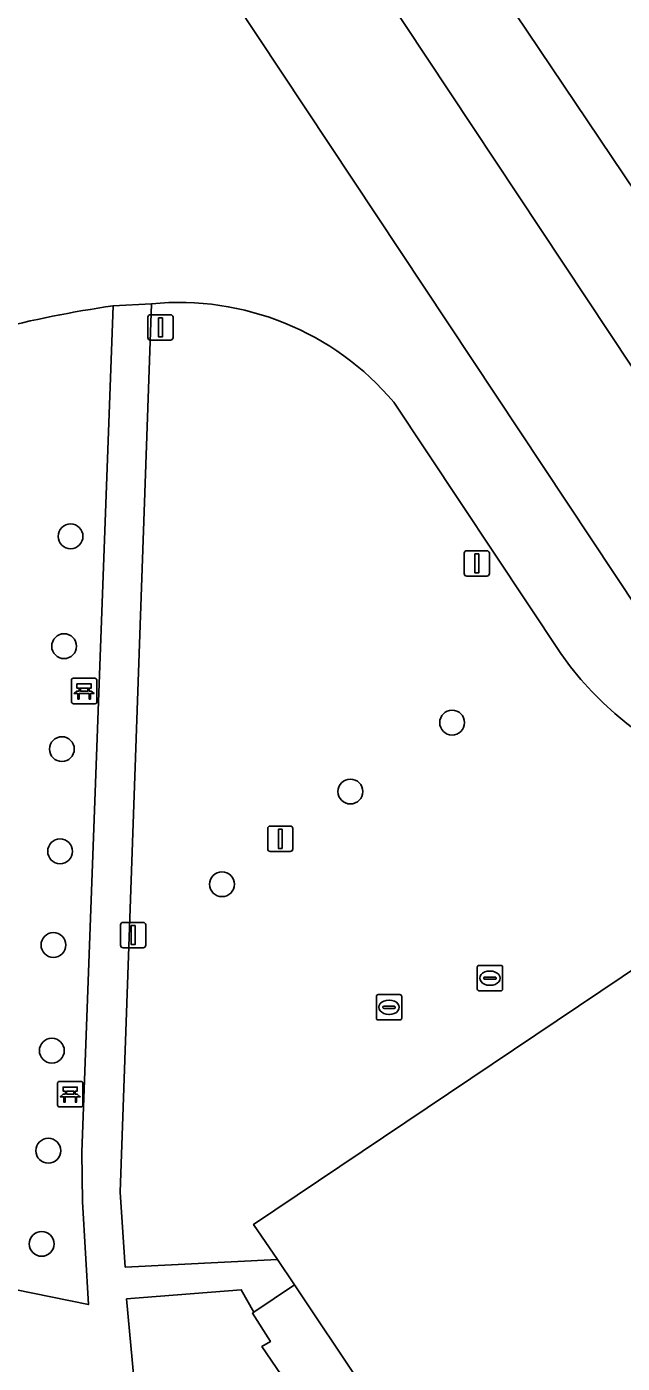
# Model space of a CAD drawing. Extents: x 159674 to 160531, y 382172 to 382904.
# Drawn here: x 159943.4 to 159966.8, y 382479 to 382531.6 of the extents above; entities that cross this region are included whole.
import ezdxf

# ---------------------------------------------------------------- set-up
doc = ezdxf.new("R2010")
doc.units = 0
for name, color, linetype in [('IMGEO_Bank', 7, 'Continuous'), ('IMGEO_Boom', 7, 'Continuous'), ('IMGEO_Groenvoorziening', 7, 'Continuous'), ('IMGEO_Hek', 7, 'Continuous'), ('IMGEO_Lichtmast', 7, 'Continuous'), ('IMGEO_Pand', 7, 'Continuous'), ('IMGEO_Parkeervlak_open', 7, 'Continuous'), ('IMGEO_Rijbaan_lokaal_open', 7, 'Continuous'), ('IMGEO_Rioolput', 7, 'Continuous'), ('IMGEO_Voetpad_gesloten', 7, 'Continuous'), ('IMGEO_Voetpad_open', 7, 'Continuous')]:
    doc.layers.add(name, color=color, linetype=linetype)

msp = doc.modelspace()

# ---------------------------------------------------------------- linework, layer by layer
at = {"layer": 'IMGEO_Bank'}
for p, q in [((159945.172, 382505.023), (159945.172, 382505.864)), ((159945.172, 382505.864), (159945.172, 382505.023)), ((159945.247, 382505.948), (159946.088, 382505.948)), ((159946.088, 382505.948), (159945.247, 382505.948)), ((159946.172, 382505.873), (159946.172, 382505.032)), ((159946.172, 382505.032), (159946.172, 382505.873)), ((159945.869, 382505.346), (159945.476, 382505.346)), ((159945.481, 382505.454), (159945.481, 382505.56)), ((159945.525, 382505.56), (159945.525, 382505.454)), ((159945.813, 382505.566), (159945.531, 382505.566)), ((159945.531, 382505.448), (159945.813, 382505.448)), ((159945.819, 382505.454), (159945.819, 382505.56)), ((159945.863, 382505.56), (159945.863, 382505.454)), ((159946.097, 382504.948), (159945.256, 382504.948)), ((159945.256, 382504.948), (159946.097, 382504.948)), ((159944.698, 382490.094), (159945.539, 382490.094)), ((159945.539, 382490.094), (159944.698, 382490.094)), ((159944.623, 382489.169), (159944.623, 382490.01)), ((159944.623, 382490.01), (159944.623, 382489.169)), ((159944.932, 382489.6), (159944.932, 382489.706)), ((159944.976, 382489.706), (159944.976, 382489.6)), ((159945.264, 382489.712), (159944.982, 382489.712)), ((159944.982, 382489.594), (159945.264, 382489.594)), ((159945.27, 382489.6), (159945.27, 382489.706)), ((159945.314, 382489.706), (159945.314, 382489.6)), ((159945.623, 382490.019), (159945.623, 382489.178)), ((159945.623, 382489.178), (159945.623, 382490.019)), ((159945.548, 382489.094), (159944.707, 382489.094)), ((159944.707, 382489.094), (159945.548, 382489.094)), ((159945.32, 382489.492), (159944.927, 382489.492))]:
    msp.add_line(p, q, dxfattribs=at)
for points in [[(159945.419, 382505.346), (159945.277, 382505.346), (159945.389, 382505.448), (159945.475, 382505.448)], [(159945.475, 382505.566), (159945.389, 382505.566), (159945.389, 382505.727), (159945.952, 382505.727), (159945.952, 382505.566), (159945.869, 382505.566)], [(159945.469, 382505.339), (159945.469, 382505.132), (159945.426, 382505.132), (159945.426, 382505.339)], [(159945.869, 382505.448), (159945.952, 382505.448), (159946.064, 382505.346), (159945.925, 382505.346)], [(159945.919, 382505.339), (159945.919, 382505.132), (159945.875, 382505.132), (159945.875, 382505.339)], [(159944.87, 382489.492), (159944.728, 382489.492), (159944.84, 382489.594), (159944.926, 382489.594)], [(159944.926, 382489.712), (159944.84, 382489.712), (159944.84, 382489.873), (159945.403, 382489.873), (159945.403, 382489.712), (159945.32, 382489.712)], [(159945.32, 382489.594), (159945.403, 382489.594), (159945.515, 382489.492), (159945.376, 382489.492)], [(159944.92, 382489.485), (159944.92, 382489.278), (159944.877, 382489.278), (159944.877, 382489.485)], [(159945.37, 382489.485), (159945.37, 382489.278), (159945.326, 382489.278), (159945.326, 382489.485)]]:
    msp.add_lwpolyline(points, dxfattribs=at)
for centre, radius, start, end in [((159945.25, 382505.87), 0.0779, 92.4484, 184.2845), ((159945.25, 382505.87), 0.0779, 92.4484, 184.2845), ((159946.094, 382505.87), 0.0779, 2.4484, 94.2845), ((159946.094, 382505.87), 0.0779, 2.4484, 94.2845), ((159945.419, 382505.339), 0.00671, 2.8957, 87.1043), ((159945.476, 382505.339), 0.00671, 92.8957, 177.1043), ((159945.474, 382505.559), 0.00671, 2.8957, 87.1043), ((159945.474, 382505.455), 0.00671, 272.8957, 357.1043), ((159945.531, 382505.559), 0.00671, 92.8957, 177.1043), ((159945.531, 382505.455), 0.00671, 182.8957, 267.1043), ((159945.813, 382505.559), 0.00671, 2.8957, 87.1043), ((159945.813, 382505.455), 0.00671, 272.8957, 357.1043), ((159945.87, 382505.559), 0.00671, 92.8957, 177.1043), ((159945.87, 382505.455), 0.00671, 182.8957, 267.1043), ((159945.868, 382505.339), 0.00671, 2.8957, 87.1043), ((159945.925, 382505.339), 0.00671, 92.8957, 177.1043), ((159945.25, 382505.026), 0.0779, 182.4484, 274.2845), ((159945.25, 382505.026), 0.0779, 182.4484, 274.2845), ((159946.094, 382505.026), 0.0779, 272.4484, 4.2845), ((159946.094, 382505.026), 0.0779, 272.4484, 4.2845), ((159944.701, 382490.016), 0.0779, 92.4484, 184.2845), ((159944.701, 382490.016), 0.0779, 92.4484, 184.2845), ((159945.545, 382490.016), 0.0779, 2.4484, 94.2845), ((159945.545, 382490.016), 0.0779, 2.4484, 94.2845), ((159944.925, 382489.705), 0.00671, 2.8957, 87.1043), ((159944.925, 382489.601), 0.00671, 272.8957, 357.1043), ((159944.982, 382489.705), 0.00671, 92.8957, 177.1043), ((159944.982, 382489.601), 0.00671, 182.8957, 267.1043), ((159945.264, 382489.705), 0.00671, 2.8957, 87.1043), ((159945.264, 382489.601), 0.00671, 272.8957, 357.1043), ((159945.321, 382489.705), 0.00671, 92.8957, 177.1043), ((159945.321, 382489.601), 0.00671, 182.8957, 267.1043), ((159944.701, 382489.172), 0.0779, 182.4484, 274.2845), ((159944.701, 382489.172), 0.0779, 182.4484, 274.2845), ((159944.87, 382489.485), 0.00671, 2.8957, 87.1043), ((159944.927, 382489.485), 0.00671, 92.8957, 177.1043), ((159945.319, 382489.485), 0.00671, 2.8957, 87.1043), ((159945.376, 382489.485), 0.00671, 92.8957, 177.1043), ((159945.545, 382489.172), 0.0779, 272.4484, 4.2845), ((159945.545, 382489.172), 0.0779, 272.4484, 4.2845)]:
    msp.add_arc(centre, radius, start, end, dxfattribs=at)
at = {"layer": 'IMGEO_Boom'}
for centre in [(159945.135, 382511.531), (159944.884, 382507.212), (159960.149, 382504.207), (159944.794, 382503.163), (159956.146, 382501.496), (159944.726, 382499.143), (159951.094, 382497.85), (159944.464, 382495.46), (159944.4, 382491.304), (159944.261, 382487.368), (159943.999, 382483.706)]:
    msp.add_circle(centre, 0.489, dxfattribs=at)
at = {"layer": 'IMGEO_Groenvoorziening'}
for points in [[(159980.004, 382506.21), (159980.046, 382506.232), (159978.289, 382508.843), (159949.827, 382551.13), (159933.646, 382575.17), (159917.96, 382564.758), (159869.208, 382531.887), (159880.26, 382515.336), (159889.716, 382521.693), (159890.836, 382520.036), (159894.511, 382522.543), (159897.005, 382518.852), (159900.998, 382512.915), (159902.176, 382511.239), (159904.024, 382512.862), (159902.751, 382515.705), (159903.04, 382515.839), (159904.282, 382513.075), (159914.819, 382522.233), (159913.541, 382527.426), (159905.931, 382525.551), (159900.248, 382548.566)], [(159953.811, 382554.075), (159949.827, 382551.13), (159978.289, 382508.843), (159992.335, 382517.96), (159988.972, 382524.66)], [(159943.797, 382542.056), (159944.233, 382541.692), (159944.91, 382541.059), (159944.777, 382540.928), (159946.858, 382539.763), (159946.89, 382539.654), (159951.099, 382542.507), (159971.699, 382511.444), (159967.486, 382508.633)], [(159942.071, 382519.651), (159933.391, 382483.848), (159945.842, 382481.317), (159945.602, 382485.361), (159945.579, 382487.312), (159946.812, 382520.597)], [(159948.327, 382520.678), (159947.091, 382485.74), (159947.291, 382482.795), (159953.275, 382483.094), (159952.337, 382484.474), (159971.108, 382497.075), (159977.69, 382487.272), (159980.642, 382489.262), (159983.802, 382484.443), (159985.395, 382485.449), (159991.028, 382493.103), (159995.849, 382489.364), (159991.06, 382482.986), (159997.019, 382478.745), (159997.466, 382479.378), (159993.807, 382482.054)], [(159964.427, 382506.919), (159957.855, 382516.805)], [(159981.273, 382465.667), (159991.678, 382480.008), (159991.992, 382480.211), (159996.032, 382477.439), (159996.152, 382477.512), (159986.689, 382484.462), (159983.444, 382482.349), (159980.187, 382487.175), (159978.552, 382485.987), (159984.462, 382477.186), (159972.103, 382468.865), (159965.701, 382464.59), (159959.223, 382474.207), (159957.306, 382472.872), (159952.667, 382479.665), (159953.001, 382479.864), (159952.294, 382480.975), (159952.353, 382481.014), (159951.853, 382481.903), (159947.34, 382481.538), (159947.627, 382478.436)]]:
    msp.add_lwpolyline(points, dxfattribs=at)
for centre, radius, start, end in [((159953.221, 382476.125), 44.931, 98.2005, 104.3683), ((159949.401, 382509.665), 11.066, 40.1865, 95.5714), ((159975.159, 382514.459), 13.115, 215.0909, 301.6418)]:
    msp.add_arc(centre, radius, start, end, dxfattribs=at)
at = {"layer": 'IMGEO_Hek'}
msp.add_lwpolyline([(159933.646, 382575.17), (159949.827, 382551.13), (159978.289, 382508.843), (159980.046, 382506.232)], dxfattribs=at)
at = {"layer": 'IMGEO_Lichtmast'}
for p, q in [((159948.179, 382519.348), (159948.179, 382520.148)), ((159948.179, 382520.148), (159948.179, 382519.348)), ((159948.279, 382520.248), (159949.069, 382520.248)), ((159949.069, 382520.248), (159948.279, 382520.248)), ((159949.169, 382520.148), (159949.169, 382519.348)), ((159949.169, 382519.348), (159949.169, 382520.148)), ((159949.069, 382519.248), (159948.279, 382519.248)), ((159948.279, 382519.248), (159949.069, 382519.248)), ((159960.624, 382510.067), (159960.624, 382510.867)), ((159960.624, 382510.867), (159960.624, 382510.067)), ((159960.724, 382510.967), (159961.514, 382510.967)), ((159961.514, 382510.967), (159960.724, 382510.967)), ((159961.614, 382510.867), (159961.614, 382510.067)), ((159961.614, 382510.067), (159961.614, 382510.867)), ((159961.514, 382509.967), (159960.724, 382509.967)), ((159960.724, 382509.967), (159961.514, 382509.967)), ((159952.892, 382499.236), (159952.892, 382500.036)), ((159952.892, 382500.036), (159952.892, 382499.236)), ((159952.992, 382500.136), (159953.782, 382500.136)), ((159953.782, 382500.136), (159952.992, 382500.136)), ((159953.882, 382500.036), (159953.882, 382499.236)), ((159953.882, 382499.236), (159953.882, 382500.036)), ((159953.782, 382499.136), (159952.992, 382499.136)), ((159952.992, 382499.136), (159953.782, 382499.136)), ((159947.203, 382496.351), (159947.993, 382496.351)), ((159947.993, 382496.351), (159947.203, 382496.351)), ((159947.103, 382495.451), (159947.103, 382496.251)), ((159947.103, 382496.251), (159947.103, 382495.451)), ((159948.093, 382496.251), (159948.093, 382495.451)), ((159948.093, 382495.451), (159948.093, 382496.251)), ((159947.993, 382495.351), (159947.203, 382495.351)), ((159947.203, 382495.351), (159947.993, 382495.351))]:
    msp.add_line(p, q, dxfattribs=at)
for points in [[(159948.599, 382520.123), (159948.749, 382520.123), (159948.749, 382519.373), (159948.599, 382519.373), (159948.599, 382520.123)], [(159961.044, 382510.842), (159961.194, 382510.842), (159961.194, 382510.092), (159961.044, 382510.092), (159961.044, 382510.842)], [(159953.312, 382500.011), (159953.462, 382500.011), (159953.462, 382499.261), (159953.312, 382499.261), (159953.312, 382500.011)], [(159947.523, 382496.226), (159947.673, 382496.226), (159947.673, 382495.476), (159947.523, 382495.476), (159947.523, 382496.226)]]:
    msp.add_lwpolyline(points, dxfattribs=at)
for centre, start, end in [((159948.279, 382520.148), 90, 180), ((159948.279, 382520.148), 90, 180), ((159949.069, 382520.148), 0, 90), ((159949.069, 382520.148), 360, 90), ((159948.279, 382519.348), 180, 270), ((159948.279, 382519.348), 180, 270), ((159949.069, 382519.348), 270, 0), ((159949.069, 382519.348), 270, 0), ((159960.724, 382510.867), 90, 180), ((159960.724, 382510.867), 90, 180), ((159961.514, 382510.867), 0, 90), ((159961.514, 382510.867), 360, 90), ((159960.724, 382510.067), 180, 270), ((159960.724, 382510.067), 180, 270), ((159961.514, 382510.067), 270, 0), ((159961.514, 382510.067), 270, 0), ((159952.992, 382500.036), 90, 180), ((159952.992, 382500.036), 90, 180), ((159953.782, 382500.036), 0, 90), ((159953.782, 382500.036), 360, 90), ((159952.992, 382499.236), 180, 270), ((159952.992, 382499.236), 180, 270), ((159953.782, 382499.236), 270, 0), ((159953.782, 382499.236), 270, 0), ((159947.203, 382496.251), 90, 180), ((159947.203, 382496.251), 90, 180), ((159947.993, 382496.251), 0, 90), ((159947.993, 382496.251), 360, 90), ((159947.203, 382495.451), 180, 270), ((159947.203, 382495.451), 180, 270), ((159947.993, 382495.451), 270, 0), ((159947.993, 382495.451), 270, 0)]:
    msp.add_arc(centre, 0.1, start, end, dxfattribs=at)
at = {"layer": 'IMGEO_Pand'}
msp.add_lwpolyline([(159978.552, 382485.987), (159977.69, 382487.272), (159971.108, 382497.075), (159952.337, 382484.474), (159953.275, 382483.094), (159953.953, 382482.094), (159959.223, 382474.207), (159965.701, 382464.59), (159972.103, 382468.865), (159984.462, 382477.186)], close=True, dxfattribs=at)
at = {"layer": 'IMGEO_Parkeervlak_open'}
msp.add_lwpolyline([(159946.89, 382539.654), (159967.486, 382508.633), (159971.699, 382511.444), (159951.099, 382542.507)], close=True, dxfattribs=at)
at = {"layer": 'IMGEO_Rijbaan_lokaal_open'}
for points in [[(159967.486, 382508.633), (159946.89, 382539.654), (159946.858, 382539.763), (159944.777, 382540.928), (159940.902, 382537.263), (159941.458, 382536.68)], [(159946.812, 382520.597), (159948.327, 382520.678)], [(159957.855, 382516.805), (159964.427, 382506.919)]]:
    msp.add_lwpolyline(points, dxfattribs=at)
for centre, radius, start, end in [((159953.221, 382476.125), 44.931, 98.2005, 104.3683), ((159949.401, 382509.665), 11.066, 40.1865, 95.5714), ((159975.159, 382514.459), 13.115, 215.0909, 301.6418)]:
    msp.add_arc(centre, radius, start, end, dxfattribs=at)
at = {"layer": 'IMGEO_Rioolput'}
for p, q in [((159961.135, 382493.73), (159961.135, 382494.582)), ((159961.21, 382494.656), (159962.062, 382494.656)), ((159961.623, 382494.436), (159961.648, 382494.436)), ((159962.136, 382494.582), (159962.136, 382493.73)), ((159961.394, 382494.15), (159961.394, 382494.162)), ((159961.832, 382494.113), (159961.434, 382494.113)), ((159961.437, 382494.199), (159961.835, 382494.199)), ((159961.646, 382493.876), (159961.621, 382493.876)), ((159961.878, 382494.162), (159961.878, 382494.15)), ((159957.168, 382492.585), (159957.168, 382493.437)), ((159957.243, 382493.511), (159958.095, 382493.511)), ((159957.656, 382493.291), (159957.681, 382493.291)), ((159958.169, 382493.437), (159958.169, 382492.585)), ((159962.062, 382493.656), (159961.21, 382493.656)), ((159957.427, 382493.005), (159957.427, 382493.017)), ((159957.865, 382492.968), (159957.467, 382492.968)), ((159957.47, 382493.054), (159957.868, 382493.054)), ((159957.679, 382492.731), (159957.654, 382492.731)), ((159957.911, 382493.017), (159957.911, 382493.005)), ((159958.095, 382492.511), (159957.243, 382492.511))]:
    msp.add_line(p, q, dxfattribs=at)
for points in [[(159961.135, 382493.73), (159961.135, 382494.582)], [(159961.21, 382494.656), (159962.062, 382494.656)], [(159962.136, 382494.582), (159962.136, 382493.73)], [(159957.168, 382492.585), (159957.168, 382493.437)], [(159957.243, 382493.511), (159958.095, 382493.511)], [(159958.169, 382493.437), (159958.169, 382492.585)], [(159962.062, 382493.656), (159961.21, 382493.656)], [(159958.095, 382492.511), (159957.243, 382492.511)]]:
    msp.add_lwpolyline(points, dxfattribs=at)
for centre, radius, start, end in [((159961.212, 382494.58), 0.0765, 91.552, 178.448), ((159961.212, 382494.58), 0.0765, 91.552, 178.448), ((159962.06, 382494.58), 0.0765, 1.552, 88.448), ((159962.06, 382494.58), 0.0765, 1.552, 88.448), ((159961.212, 382493.732), 0.0765, 181.552, 268.448), ((159961.212, 382493.732), 0.0765, 181.552, 268.448), ((159961.434, 382494.159), 0.0403, 85.8775, 175.7526), ((159961.431, 382494.149), 0.0366, 178.938, 274.7102), ((159961.835, 382494.156), 0.043, 264.8664, 352.4533), ((159961.839, 382494.161), 0.0386, 1.7309, 96.639), ((159962.06, 382493.732), 0.0765, 271.552, 358.448), ((159962.06, 382493.732), 0.0765, 271.552, 358.448), ((159957.245, 382493.435), 0.0765, 91.552, 178.448), ((159957.245, 382493.435), 0.0765, 91.552, 178.448), ((159958.093, 382493.435), 0.0765, 1.552, 88.448), ((159958.093, 382493.435), 0.0765, 1.552, 88.448), ((159957.467, 382493.014), 0.0403, 85.8775, 175.7526), ((159957.464, 382493.004), 0.0366, 178.938, 274.7102), ((159957.868, 382493.011), 0.043, 264.8664, 352.4533), ((159957.872, 382493.016), 0.0386, 1.7309, 96.639), ((159957.245, 382492.587), 0.0765, 181.552, 268.448), ((159957.245, 382492.587), 0.0765, 181.552, 268.448), ((159958.093, 382492.587), 0.0765, 271.552, 358.448), ((159958.093, 382492.587), 0.0765, 271.552, 358.448)]:
    msp.add_arc(centre, radius, start, end, dxfattribs=at)
for centre, major_axis, ratio, start_param, end_param in [((159961.622, 382494.156), (-0.387, 0.002), 0.722429, 4.712389, 7.853982), ((159961.647, 382494.156), (-0.39, 0.002), 0.717154, 1.570796, 4.712389), ((159957.655, 382493.011), (-0.387, 0.002), 0.722429, 4.712389, 7.853982), ((159957.68, 382493.011), (-0.39, 0.002), 0.717154, 1.570796, 4.712389)]:
    msp.add_ellipse(centre, major_axis=major_axis, ratio=ratio, start_param=start_param, end_param=end_param, dxfattribs=at)
at = {"layer": 'IMGEO_Voetpad_gesloten'}
for points in [[(159952.353, 382481.014), (159953.953, 382482.094), (159953.275, 382483.094), (159947.291, 382482.795), (159947.091, 382485.74), (159948.327, 382520.678), (159946.812, 382520.597), (159945.579, 382487.312), (159945.602, 382485.361), (159945.842, 382481.317), (159933.391, 382483.848), (159942.071, 382519.651), (159940.505, 382519.281), (159936.306, 382502.078), (159935.066, 382496.883), (159931.026, 382480.571), (159930.626, 382479.087), (159929.284, 382473.78), (159929.473, 382473.906), (159946.417, 382448.7), (159950.212, 382451.214)], [(159947.627, 382478.436), (159947.34, 382481.538), (159951.853, 382481.903), (159952.353, 382481.014)]]:
    msp.add_lwpolyline(points, dxfattribs=at)
at = {"layer": 'IMGEO_Voetpad_open'}
msp.add_lwpolyline([(159953.953, 382482.094), (159952.353, 382481.014), (159952.294, 382480.975), (159953.001, 382479.864), (159952.667, 382479.665), (159957.306, 382472.872), (159959.223, 382474.207)], close=True, dxfattribs=at)

doc.saveas('drawing.dxf')
